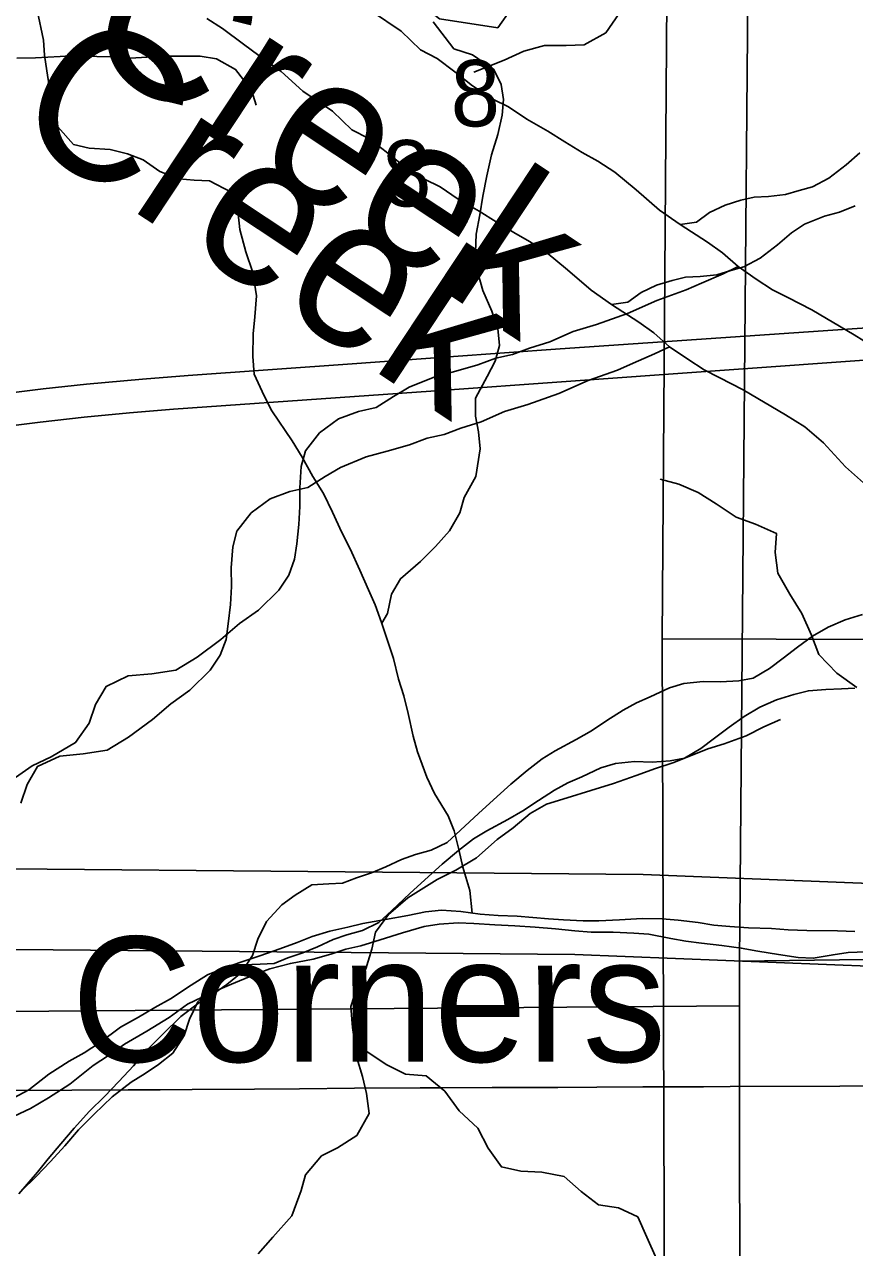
# Model space of a CAD drawing. Extents: x -21.1 to 50.3, y 0 to 22.1.
# Drawn here: x 4.043 to 4.567, y 16.75 to 17.521 of the extents above; entities that cross this region are included whole.
import ezdxf

# ---------------------------------------------------------------- set-up
doc = ezdxf.new("R2010")
doc.units = 0
for name, color, linetype in [('GM_X_County_Road', 7, 'Continuous'), ('GM_X_Interstate_Route', 7, 'Continuous'), ('GM_X_Major_River', 7, 'Continuous'), ('GM_X_Major_River_Text', 7, 'Continuous'), ('GM_X_Minor_Lake', 7, 'Continuous'), ('GM_X_Minor_River', 7, 'Continuous'), ('GM_X_Section', 7, 'Continuous'), ('GM_X_Section_Text', 7, 'Continuous'), ('GM_X_Unincorporated_Text', 7, 'Continuous')]:
    doc.layers.add(name, color=color, linetype=linetype)

msp = doc.modelspace()

# ---------------------------------------------------------------- linework, layer by layer
at = {"layer": 'GM_X_County_Road'}
msp.add_lwpolyline([(4.03715, 16.84872), (4.10821, 16.84905), (4.12849, 16.84914), (4.14858, 16.84924), (4.18799, 16.84959), (4.21642, 16.8498), (4.2511, 16.85006), (4.29259, 16.85026), (4.30624, 16.85033), (4.33807, 16.85047), (4.36614, 16.8506), (4.37957, 16.85066), (4.4042, 16.85078), (4.4332, 16.85091), (4.47148, 16.85108), (4.48834, 16.85116), (4.5577, 16.85148), (4.57461, 16.85156)], dxfattribs=at)
at = {"layer": 'GM_X_Interstate_Route'}
for points in [[(4.024, 17.28765), (4.05445, 17.29158), (4.08185, 17.29446), (4.11732, 17.29767), (4.14616, 17.3), (4.24969, 17.30735), (4.31077, 17.31165), (4.38099, 17.31666), (4.58394, 17.33064)], [(4.02223, 17.26661), (4.05274, 17.2705), (4.08046, 17.27359), (4.10918, 17.27628), (4.1368, 17.27857), (4.25107, 17.28675), (4.3085, 17.29064), (4.37899, 17.29572), (4.58479, 17.31048)]]:
    msp.add_lwpolyline(points, dxfattribs=at)
at = {"layer": 'GM_X_Major_River'}
for points in [[(4.26184, 17.52994), (4.28054, 17.51719), (4.29277, 17.50552), (4.30344, 17.49992), (4.31451, 17.49166), (4.32559, 17.48264), (4.33856, 17.47439), (4.34846, 17.46954), (4.35991, 17.46166), (4.37325, 17.45418), (4.38393, 17.44744), (4.39499, 17.44069), (4.4049, 17.43508), (4.41558, 17.42833), (4.42895, 17.41706), (4.44385, 17.40427), (4.45682, 17.39527), (4.47399, 17.38402), (4.48353, 17.37727), (4.49346, 17.36862), (4.50491, 17.36074), (4.51521, 17.354), (4.52473, 17.34914), (4.53997, 17.34129), (4.56666, 17.32557), (4.57886, 17.31807)], [(4.15785, 17.52524), (4.16777, 17.51886), (4.18113, 17.50911), (4.19067, 17.50197), (4.20479, 17.49184), (4.21855, 17.47943), (4.23725, 17.46667), (4.24949, 17.45501), (4.26015, 17.4494), (4.27122, 17.44114), (4.2823, 17.43212), (4.29527, 17.42388), (4.30517, 17.41902), (4.31662, 17.41115), (4.32996, 17.40366), (4.34064, 17.39692), (4.3517, 17.39018), (4.36161, 17.38456), (4.37229, 17.37782), (4.38566, 17.36654), (4.40056, 17.35376), (4.41353, 17.34475), (4.4307, 17.33351), (4.44024, 17.32675), (4.45017, 17.31811), (4.46162, 17.31023), (4.47192, 17.30348), (4.48145, 17.29862), (4.49669, 17.29078), (4.52337, 17.27505), (4.53558, 17.26756), (4.54742, 17.25741), (4.5612, 17.24234), (4.57267, 17.23218)]]:
    msp.add_lwpolyline(points, dxfattribs=at)
at = {"layer": 'GM_X_Minor_Lake'}
msp.add_lwpolyline([(3.98212, 17.79237), (3.98492, 17.7795), (4.30481, 17.52491), (4.34167, 17.51924), (4.35025, 17.53147), (4.35429, 17.5429), (4.35304, 17.55275), (4.34764, 17.56142), (4.32767, 17.58397), (4.31614, 17.59751), (4.30524, 17.7579), (4.29732, 17.78779), (4.28758, 17.81083), (4.27335, 17.82813), (4.25843, 17.83974), (4.23795, 17.8399), (4.2209, 17.83895), (4.20536, 17.83765), (4.19326, 17.8341), (4.0976, 17.80879), (4.08905, 17.82767)], dxfattribs=at)
at = {"layer": 'GM_X_Minor_River'}
for points in [[(4.3255, 16.96068), (4.32409, 16.97487), (4.31963, 16.98969), (4.31704, 17.00071), (4.31409, 17.01249), (4.31035, 17.022), (4.30172, 17.03609), (4.29685, 17.04637), (4.29089, 17.06234), (4.28829, 17.07222), (4.28497, 17.08665), (4.28239, 17.09767), (4.27904, 17.10832), (4.27572, 17.12124), (4.27237, 17.1315), (4.26828, 17.14405), (4.26417, 17.15508), (4.26006, 17.16459), (4.25445, 17.17714), (4.24847, 17.19046), (4.24322, 17.20073), (4.23724, 17.21367), (4.23162, 17.22547), (4.22486, 17.23613), (4.21811, 17.24831), (4.21173, 17.2586), (4.19895, 17.27765), (4.19408, 17.28716), (4.18772, 17.30086), (4.18703, 17.31187), (4.18713, 17.32628), (4.18833, 17.3369), (4.18918, 17.35017), (4.187, 17.36498), (4.18253, 17.37791), (4.17883, 17.39197), (4.17776, 17.40184), (4.17329, 17.41553), (4.15968, 17.42282), (4.14982, 17.42326), (4.14033, 17.42408), (4.12822, 17.42871), (4.11764, 17.43598), (4.1078, 17.43983), (4.09682, 17.44256), (4.08354, 17.4434), (4.07369, 17.44573), (4.0639, 17.4568), (4.06019, 17.4701), (4.05837, 17.48263), (4.05692, 17.49212), (4.05547, 17.502), (4.05477, 17.51149), (4.05075, 17.53038)], [(4.26839, 17.14371), (4.27211, 17.14972), (4.27447, 17.16184), (4.28022, 17.17167), (4.29282, 17.1826), (4.30236, 17.19202), (4.31116, 17.20183), (4.31768, 17.21318), (4.3204, 17.22302), (4.3277, 17.23626), (4.33047, 17.25369), (4.3294, 17.26432), (4.32757, 17.2742), (4.32765, 17.28558), (4.33494, 17.29919), (4.33994, 17.30903), (4.34266, 17.31888), (4.34159, 17.32951), (4.33787, 17.34053), (4.33226, 17.35347), (4.32893, 17.36563), (4.32749, 17.37778), (4.32794, 17.38916), (4.3303, 17.40128), (4.33228, 17.41303), (4.33464, 17.42592), (4.33776, 17.43918), (4.34164, 17.45205), (4.34438, 17.46418), (4.3452, 17.47404), (4.34374, 17.48353), (4.33925, 17.49304), (4.32565, 17.50223), (4.31391, 17.5061), (4.30093, 17.52321)], [(4.41823, 17.52831), (4.40988, 17.51613), (4.39619, 17.50851), (4.38478, 17.50812), (4.37108, 17.5081), (4.35815, 17.50466), (4.3456, 17.49894), (4.32659, 17.49131)], [(4.03793, 17.50012), (4.04971, 17.50032), (4.0653, 17.50122), (4.0748, 17.50184), (4.08847, 17.50125), (4.09872, 17.5011), (4.10972, 17.50017), (4.11998, 17.50078), (4.13253, 17.50135), (4.14392, 17.50155), (4.1538, 17.5014), (4.16402, 17.49973), (4.17608, 17.49309), (4.18613, 17.48002), (4.18902, 17.47048)], [(4.45682, 17.39527), (4.46707, 17.39664), (4.47541, 17.40276), (4.48528, 17.40738), (4.49515, 17.41047), (4.50352, 17.41241), (4.51265, 17.41285), (4.5233, 17.41405), (4.53204, 17.41675), (4.5404, 17.41908), (4.55065, 17.42445), (4.56164, 17.43287), (4.57035, 17.44052)], [(4.41353, 17.34475), (4.42378, 17.34612), (4.43212, 17.35225), (4.44199, 17.35686), (4.45187, 17.35995), (4.46023, 17.3619), (4.46936, 17.36233), (4.48002, 17.36353), (4.48875, 17.36624), (4.49711, 17.36856), (4.50736, 17.37394), (4.51835, 17.38236), (4.52706, 17.39), (4.53541, 17.39537), (4.54794, 17.40037), (4.55744, 17.40309), (4.56732, 17.40694)], [(4.49346, 17.36862), (4.48396, 17.36402), (4.47038, 17.35818), (4.46057, 17.3539), (4.44206, 17.34725), (4.42357, 17.33908), (4.40392, 17.33204), (4.38918, 17.32771), (4.37447, 17.3211), (4.36162, 17.31717), (4.35104, 17.31326), (4.34045, 17.31087), (4.32912, 17.30657), (4.31513, 17.30263), (4.3019, 17.29907), (4.28567, 17.29245), (4.27587, 17.28665), (4.26495, 17.2797), (4.2536, 17.2773), (4.24114, 17.27262), (4.2291, 17.26376), (4.22013, 17.25228), (4.21759, 17.24239), (4.2166, 17.22909), (4.21673, 17.21733), (4.2161, 17.20594), (4.21472, 17.19378), (4.21331, 17.1839), (4.20963, 17.174), (4.20329, 17.16444), (4.19054, 17.15178), (4.1785, 17.14331), (4.16685, 17.13332), (4.15181, 17.12215), (4.13825, 17.11404), (4.12311, 17.1116), (4.10833, 17.1103), (4.09437, 17.1037), (4.08768, 17.09224), (4.08364, 17.08044), (4.07505, 17.0682), (4.0596, 17.05931), (4.04753, 17.05349), (4.03699, 17.04616)], [(4.45017, 17.31811), (4.44067, 17.3135), (4.42709, 17.30766), (4.41728, 17.30338), (4.39877, 17.29673), (4.38028, 17.28857), (4.36063, 17.28153), (4.34589, 17.27719), (4.33118, 17.27058), (4.31833, 17.26665), (4.30775, 17.26274), (4.29716, 17.26035), (4.28583, 17.25606), (4.27185, 17.25211), (4.25861, 17.24855), (4.24238, 17.24193), (4.23258, 17.23613), (4.22166, 17.22918), (4.21031, 17.22679), (4.19785, 17.2221), (4.18581, 17.21324), (4.17684, 17.20176), (4.1743, 17.19187), (4.17331, 17.17858), (4.17344, 17.16682), (4.17281, 17.15543), (4.17143, 17.14327), (4.17002, 17.13339), (4.16634, 17.12348), (4.16, 17.11393), (4.14725, 17.10127), (4.13521, 17.09279), (4.12356, 17.0828), (4.10852, 17.07163), (4.09496, 17.06352), (4.07982, 17.06108), (4.06504, 17.05978), (4.05108, 17.05318), (4.04439, 17.04173), (4.04035, 17.02992)], [(4.5684, 17.10303), (4.55583, 17.11214), (4.5444, 17.12391), (4.53982, 17.13607), (4.53371, 17.14975), (4.52608, 17.16191), (4.51845, 17.17521), (4.51691, 17.18814), (4.51765, 17.2003), (4.50433, 17.20599), (4.49214, 17.21054), (4.47957, 17.21889), (4.46815, 17.22609), (4.45597, 17.2314), (4.44417, 17.23443)], [(4.57199, 17.14916), (4.56097, 17.14568), (4.55034, 17.14106), (4.54048, 17.13531), (4.531, 17.12842), (4.5219, 17.12153), (4.51318, 17.11502), (4.50294, 17.10889), (4.49382, 17.10732), (4.4824, 17.10649), (4.47136, 17.10681), (4.45919, 17.1056), (4.45007, 17.10289), (4.43792, 17.09713), (4.42918, 17.09328), (4.42084, 17.08868), (4.4106, 17.08216), (4.40074, 17.07565), (4.39125, 17.07028), (4.37797, 17.06299), (4.36962, 17.058), (4.36015, 17.05073), (4.34992, 17.04194), (4.34121, 17.03429), (4.32947, 17.02359), (4.31811, 17.01289), (4.30978, 17.00524), (4.29953, 17.00025), (4.28965, 16.99754), (4.28091, 16.99445), (4.27104, 16.98983), (4.26193, 16.98598), (4.25243, 16.98289), (4.24369, 16.97942), (4.23494, 16.979), (4.22428, 16.97856), (4.21366, 16.97204), (4.20532, 16.96591), (4.19549, 16.95523), (4.19022, 16.94418), (4.18685, 16.9339), (4.17968, 16.92284), (4.17059, 16.91558), (4.16225, 16.90983), (4.15352, 16.90447), (4.14139, 16.89528), (4.13003, 16.8842), (4.12019, 16.87427), (4.1115, 16.86434), (4.10241, 16.85442), (4.09333, 16.84487), (4.08387, 16.8357), (4.07403, 16.82501), (4.06571, 16.81509), (4.05777, 16.80554), (4.05097, 16.79715), (4.03925, 16.78341)], [(4.56713, 17.10265), (4.55875, 17.10223), (4.54886, 17.10179), (4.53783, 17.10097), (4.5287, 17.09864), (4.51769, 17.09516), (4.50705, 17.09055), (4.49719, 17.08479), (4.48771, 17.0779), (4.47861, 17.07101), (4.4699, 17.06451), (4.45965, 17.05837), (4.45053, 17.0568), (4.43911, 17.05598), (4.42807, 17.0563), (4.4159, 17.05509), (4.40678, 17.05238), (4.39463, 17.04661), (4.3859, 17.04277), (4.37755, 17.03816), (4.36731, 17.03165), (4.35745, 17.02513), (4.34796, 17.01976), (4.33468, 17.01247), (4.32633, 17.00749), (4.31686, 17.00022), (4.30663, 16.99142), (4.29792, 16.98378), (4.28618, 16.97307), (4.27482, 16.96237), (4.26649, 16.95473), (4.25624, 16.94973), (4.24636, 16.94702), (4.23762, 16.94393), (4.22775, 16.93932), (4.21864, 16.93547), (4.20914, 16.93238), (4.2004, 16.92891), (4.19165, 16.92848), (4.18099, 16.92804), (4.17037, 16.92152), (4.16203, 16.9154), (4.1522, 16.90471), (4.14693, 16.89366), (4.14356, 16.88339), (4.13639, 16.87233), (4.1273, 16.86506), (4.11896, 16.85932), (4.11023, 16.85395), (4.0981, 16.84477), (4.08674, 16.83368), (4.0769, 16.82375), (4.06821, 16.81383), (4.05913, 16.8039), (4.05004, 16.79435), (4.04058, 16.78518)], [(4.25332, 16.91527), (4.25842, 16.92544), (4.26203, 16.93793), (4.26448, 16.94852), (4.27263, 16.9598), (4.28494, 16.97025), (4.30335, 16.98174), (4.31522, 16.98764), (4.32825, 16.99542), (4.34135, 17.007), (4.35134, 17.01444), (4.36211, 17.0234), (4.37246, 17.02932), (4.38544, 17.0333), (4.40032, 17.03801), (4.41482, 17.04235), (4.42895, 17.04745), (4.44118, 17.05183), (4.45225, 17.05546), (4.46448, 17.06021), (4.47441, 17.06424), (4.48472, 17.0675), (4.49847, 17.07261), (4.50957, 17.07814), (4.52028, 17.08292)], [(4.56716, 16.94909), (4.55616, 16.94954), (4.53681, 16.94966), (4.52505, 16.95011), (4.51443, 16.95094), (4.50001, 16.9514), (4.48825, 16.95223), (4.47801, 16.95306), (4.46815, 16.95463), (4.45564, 16.95623), (4.4454, 16.95705), (4.43288, 16.95713), (4.41845, 16.95646), (4.40555, 16.95578), (4.39568, 16.95584), (4.38316, 16.95629), (4.37368, 16.95711), (4.35396, 16.95875), (4.34182, 16.95921), (4.33044, 16.96003), (4.31831, 16.96162), (4.30617, 16.96246), (4.29592, 16.96138), (4.2849, 16.95917), (4.27084, 16.95661), (4.2564, 16.95404), (4.2469, 16.95182), (4.2355, 16.94923), (4.22447, 16.94589), (4.21496, 16.94215), (4.20393, 16.93805), (4.19138, 16.93357), (4.17883, 16.92947), (4.16932, 16.92612), (4.15829, 16.92163), (4.148, 16.91525), (4.13504, 16.9066), (4.12514, 16.90097)], [(4.15973, 16.90986), (4.17343, 16.91585), (4.18712, 16.92146), (4.19778, 16.92556), (4.2107, 16.9289), (4.22514, 16.93147), (4.23616, 16.93481), (4.24567, 16.93779), (4.25517, 16.94001), (4.26734, 16.94373), (4.28141, 16.94819), (4.2951, 16.95228), (4.30459, 16.95374), (4.31674, 16.95443), (4.3266, 16.95399), (4.33988, 16.95315), (4.3524, 16.95269), (4.3653, 16.95185), (4.37819, 16.95063), (4.39033, 16.94942), (4.40057, 16.9486), (4.41461, 16.94851), (4.42751, 16.94805), (4.43699, 16.94724), (4.45101, 16.9445), (4.46049, 16.94292), (4.47035, 16.94172), (4.48324, 16.94012), (4.49537, 16.93853), (4.50598, 16.93657), (4.51887, 16.93459), (4.53138, 16.93262), (4.54087, 16.93218), (4.5534, 16.93438), (4.5629, 16.93584), (4.57429, 16.93615)], [(4.19029, 16.74566), (4.19957, 16.75616), (4.21156, 16.76965), (4.2175, 16.78551), (4.22031, 16.79535), (4.23038, 16.80735), (4.24033, 16.81252), (4.25261, 16.82031), (4.26042, 16.83425), (4.25871, 16.84681), (4.25622, 16.85748), (4.25261, 16.86931), (4.24987, 16.88835), (4.24893, 16.90166), (4.25332, 16.91527)], [(4.03627, 16.83246), (4.04655, 16.83733), (4.05798, 16.84409), (4.07131, 16.85274), (4.08619, 16.86441), (4.09572, 16.8708), (4.10601, 16.87794), (4.12011, 16.8862), (4.1342, 16.89484), (4.14564, 16.90312), (4.15973, 16.90986)], [(4.12514, 16.90097), (4.11485, 16.89496), (4.10342, 16.88858), (4.09008, 16.8788), (4.08055, 16.87241), (4.07103, 16.86715), (4.05807, 16.85889), (4.04549, 16.8491), (4.03558, 16.84385)], [(4.44187, 16.74244), (4.43576, 16.75612), (4.43003, 16.76904), (4.41785, 16.77473), (4.40529, 16.77661), (4.39424, 16.78496), (4.38357, 16.79446), (4.36949, 16.7971), (4.35617, 16.79784), (4.34399, 16.80049), (4.3356, 16.81226), (4.32911, 16.8248), (4.3173, 16.83581), (4.30815, 16.84835), (4.29634, 16.85784), (4.2834, 16.85896), (4.27122, 16.86503), (4.25903, 16.87338)]]:
    msp.add_lwpolyline(points, dxfattribs=at)
at = {"layer": 'GM_X_Section'}
for points in [[(4.45293, 18.14262), (5.45742, 18.14589), (5.45266, 17.13084), (4.44556, 17.13365)], [(3.80452, 18.01477), (4.83425, 17.98542), (4.84683, 16.96859), (4.43354, 16.98495), (3.82173, 16.99041)], [(4.50247, 17.98887), (5.48815, 17.97251), (5.52017, 16.94387), (4.49435, 16.93023), (4.50289, 17.92975)], [(3.76124, 17.96425), (4.79096, 17.9349), (4.80354, 16.91807), (4.39025, 16.93443), (3.77844, 16.93989)], [(3.48086, 17.90781), (4.50289, 17.92975), (4.49435, 16.93023), (4.49436, 16.90218), (3.4856, 16.89423)], [(4.44556, 17.13365), (5.45266, 17.13084), (5.44952, 16.13321), (4.44906, 16.1053)], [(4.84683, 16.96859), (4.86162, 15.95861), (3.83586, 15.97019), (3.82173, 16.99041), (4.43354, 16.98495)], [(5.52017, 16.94387), (5.53343, 15.91957), (5.47621, 15.91802), (4.49511, 15.90479), (4.49436, 16.90218), (4.49435, 16.93023)], [(4.80354, 16.91807), (4.81833, 15.90809), (3.79257, 15.91968), (3.77844, 16.93989), (4.39025, 16.93443)], [(4.49436, 16.90218), (4.49511, 15.90479), (3.50758, 15.88397), (3.48674, 15.88357), (3.4856, 16.89423)]]:
    msp.add_lwpolyline(points, close=True, dxfattribs=at)

# ---------------------------------------------------------------- texts
at = {"layer": 'GM_X_Major_River_Text'}
for p in [(4.07411, 17.50773), (4.03082, 17.45721)]:
    msp.add_text('Creek', height=0.094722, rotation=326.46466, dxfattribs=at).set_placement(p)
at = {"layer": 'GM_X_Section_Text'}
for p in [(4.31193, 17.45713), (4.26864, 17.40662)]:
    msp.add_text('8', height=0.04186, rotation=0.00001, dxfattribs=at).set_placement(p)
at = {"layer": 'GM_X_Unincorporated_Text'}
msp.add_text('Remsen Corners', height=0.0789773, rotation=0.00001, dxfattribs=at).set_placement((3.64981, 16.86677))

doc.saveas('drawing.dxf')
